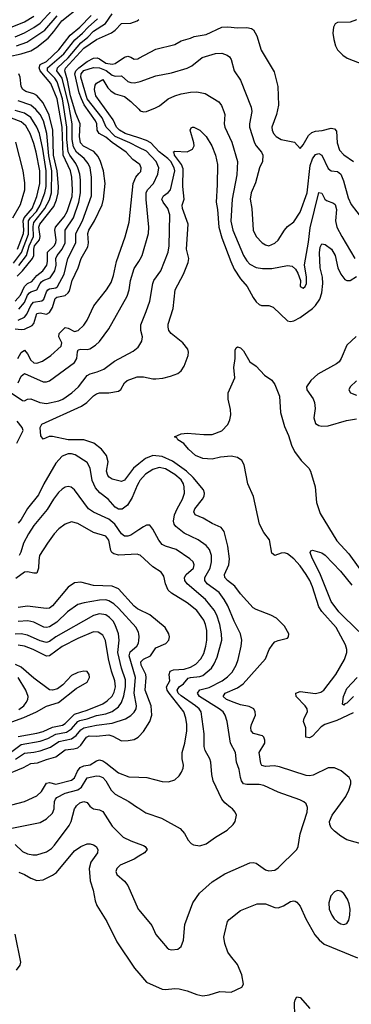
# Model space of a CAD drawing. Header units: inches. Extents: x 1305375 to 1407406, y 744550 to 841633.
# Tile 460 of 509: x 1399240 to 1401358, y 808741 to 815037. Entities that reach past the tile are written whole.
import ezdxf

# ---------------------------------------------------------------- set-up
doc = ezdxf.new("R2010")
doc.units = ezdxf.units.IN
doc.header["$MEASUREMENT"] = 0
for name, color, linetype in [('B3890', 7, 'Continuous'), ('B3891', 7, 'Continuous'), ('B4800', 7, 'Continuous'), ('B4801', 7, 'Continuous')]:
    doc.layers.add(name, color=color, linetype=linetype)

msp = doc.modelspace()

# ---------------------------------------------------------------- linework, layer by layer
at = {"layer": 'B3890', "color": 5}
for points, elevation in [([(1399190, 809867.5), (1399370, 809902.4), (1399410, 809926.7), (1399450, 809964), (1399459.3, 809990), (1399459.9, 810000)], 1160), ([(1399210, 809762.9), (1399258.3, 809718.3), (1399290, 809703.5), (1399323.3, 809696.7), (1399350, 809697.1), (1399410, 809715.6), (1399442.4, 809737.6), (1399462.3, 809757.7), (1399555.9, 809884.1), (1399569.2, 809910), (1399589.8, 809990), (1399595.8, 810000)], 1140), ([(1399697.4, 810000), (1399710, 809990.2), (1399750, 809985), (1399770, 809973.4), (1399830, 809879.2), (1399900.7, 809810), (1399950, 809785.3), (1400000, 809767.3)], 1140), ([(1399992.6, 810000), (1400000, 809995)], 1160), ([(1399233.6, 809586.4), (1399270, 809570.8), (1399310, 809546.3), (1399350, 809533.2), (1399390, 809536.9), (1399450, 809566.5), (1399475.4, 809584.6), (1399590, 809721.3), (1399630, 809750.2), (1399670, 809766.7), (1399690, 809767.2), (1399710, 809760.4), (1399728.8, 809748.8), (1399739.5, 809730), (1399736.9, 809710), (1399694.7, 809650), (1399682.9, 809610), (1399690.8, 809530), (1399708.5, 809470), (1399721.7, 809401.7), (1399733.1, 809373.1), (1399795.8, 809270), (1399859.8, 809139.8), (1399972.5, 808972.4), (1400000, 808940.6)], 1120), ([(1400000, 809687.2), (1399970, 809669), (1399880.5, 809630), (1399860.5, 809610), (1399853, 809590), (1399859.1, 809570), (1399910, 809528), (1399930, 809500.5), (1399996, 809350), (1400000, 809345.2)], 1140), ([(1399220, 808960), (1399243.1, 808990), (1399246, 809010), (1399211.2, 809190)], 1120)]:
    msp.add_lwpolyline(points, dxfattribs=dict(at, elevation=elevation))
at = {"layer": 'B3891', "color": 5}
for points, elevation in [([(1399170, 814801.1), (1399250, 814817.8), (1399310, 814837.5), (1399350, 814862.2), (1399420.5, 814919.5), (1399458.7, 814961.3), (1399509.6, 815030), (1399620.7, 815119.3)], 1320), ([(1399150, 814975.3), (1399270, 815022.4), (1399330, 815059.9)], 1380), ([(1399210, 814927.5), (1399270, 814952.4), (1399330, 814986.6), (1399370, 815015.4), (1399444.9, 815095.1)], 1360), ([(1399210, 813236.9), (1399244, 813276), (1399270, 813331.6), (1399290, 813349.8), (1399316.3, 813363.7), (1399350, 813402.1), (1399388.3, 813431.7), (1399412.6, 813467.4), (1399417.5, 813490), (1399417.2, 813550), (1399459.6, 813590), (1399470.2, 813610), (1399473, 813630), (1399464.5, 813690), (1399469.3, 813710), (1399524, 813776), (1399543.5, 813810), (1399573.9, 813906.1), (1399576.9, 813950), (1399572, 814030), (1399563.9, 814070), (1399517.9, 814170), (1399511.5, 814350), (1399478.3, 814530), (1399438.7, 814630), (1399370.2, 814710), (1399364, 814730), (1399371.3, 814750), (1399410.5, 814770), (1399490, 814843.5), (1399561.1, 814938.9), (1399624.1, 814990), (1399696.8, 815063.2)], 1280), ([(1399218.8, 814870), (1399285.9, 814894.1), (1399400.3, 814970), (1399478.3, 815061.7)], 1340), ([(1399230, 813116), (1399270, 813134.2), (1399286.2, 813153.8), (1399311.3, 813208.7), (1399328.5, 813231.5), (1399380.8, 813239.2), (1399393.1, 813250), (1399410, 813296.6), (1399419.3, 813310), (1399430, 813316.4), (1399470, 813323.3), (1399480.2, 813330), (1399522.8, 813410), (1399547.3, 813510), (1399598.4, 813610), (1399597.3, 813670), (1399639.9, 813750), (1399697.9, 813910), (1399699.1, 814030), (1399690, 814089.7), (1399677.6, 814117.6), (1399652.5, 814150), (1399603.3, 814190), (1399583.7, 814223.7), (1399575.4, 814270), (1399575.7, 814370), (1399553.3, 814490), (1399510, 814663.9), (1399477.9, 814710), (1399481.3, 814730), (1399550, 814792.9), (1399630.5, 814889.5), (1399675.5, 814924.5), (1399710, 814962.9), (1399786.9, 815013.1), (1399830, 815074)], 1240), ([(1399210, 813060.1), (1399250, 813055.5), (1399270, 813058.7), (1399318.8, 813081.3), (1399330, 813095.2), (1399350, 813158), (1399370, 813163), (1399410, 813153.3), (1399430, 813164.2), (1399450, 813197.5), (1399465.3, 813254.7), (1399477.9, 813262.1), (1399530, 813272.5), (1399549.4, 813290), (1399556.7, 813303.3), (1399575.4, 813370), (1399612.3, 813450), (1399632.4, 813510), (1399674.5, 813585.5), (1399679, 813610), (1399675.9, 813670), (1399682.2, 813690), (1399717.4, 813750), (1399766.6, 813853.4), (1399774.9, 813890), (1399784.9, 813990), (1399775, 814070), (1399756.7, 814130), (1399741.5, 814161.5), (1399714, 814194), (1399647.3, 814227.3), (1399628.2, 814250), (1399621.9, 814290), (1399625.2, 814370), (1399598.1, 814438.1), (1399564.1, 814550), (1399545, 814650), (1399528.2, 814710), (1399533.1, 814726.9), (1399650, 814855.3), (1399730, 814911.2), (1399827, 814953), (1399850.2, 814969.8), (1399890, 815013.1), (1399950, 815015.2), (1399989.6, 815030.4), (1400000, 815037.8)], 1220), ([(1399234.3, 813185.7), (1399270, 813228), (1399290, 813274.5), (1399302.5, 813290), (1399310, 813296.5), (1399350, 813309.2), (1399370.2, 813349.8), (1399379.8, 813360.2), (1399390, 813368.7), (1399433.6, 813386.4), (1399463.5, 813430), (1399472.7, 813467.3), (1399471, 813510), (1399479.2, 813530), (1399511.2, 813570), (1399529.9, 813610), (1399530.7, 813690), (1399582.9, 813770), (1399617.9, 813870), (1399628.6, 813930), (1399627.6, 814010), (1399624, 814050), (1399612, 814090), (1399597.5, 814117.5), (1399559.2, 814170), (1399550, 814191.6), (1399540.6, 814270), (1399540.7, 814350), (1399512.7, 814530), (1399479.1, 814639.1), (1399463.3, 814663.4), (1399417.4, 814710), (1399417.5, 814730), (1399522.2, 814817.8), (1399591.2, 814908.8), (1399641.8, 814950), (1399677.4, 814990), (1399737, 815043)], 1260), ([(1400000, 814114.5), (1399962.7, 814142.7), (1399918.7, 814190), (1399830, 814251.7), (1399790, 814285.2), (1399746.5, 814310), (1399735.1, 814330), (1399731.4, 814370), (1399723.8, 814390), (1399652.3, 814492.3), (1399633.4, 814530), (1399619.5, 814570), (1399592.7, 814690), (1399599.1, 814710), (1399617.2, 814730), (1399670, 814769.1), (1399710, 814790.6), (1399733.6, 814793.6), (1399750, 814787.3), (1399790, 814758.5), (1399830, 814751.6), (1399850, 814757.1), (1399910, 814796.8), (1399930, 814803), (1399950, 814797.7), (1399970, 814785.6), (1399993.2, 814786.8), (1400000, 814790.4)], 1180), ([(1399222.8, 813397.2), (1399257, 813430), (1399322.2, 813510), (1399329.7, 813530), (1399330, 813570), (1399335, 813590), (1399365.1, 813630), (1399369.9, 813649.9), (1399362.8, 813710), (1399367.7, 813730), (1399457.8, 813842.2), (1399475.2, 813884.8), (1399485.8, 813930), (1399487.6, 813970), (1399480, 814070), (1399456.6, 814170), (1399450.7, 814330), (1399427.1, 814427.1), (1399390, 814504.7), (1399350, 814552.2), (1399330, 814563.7), (1399277.8, 814577.8), (1399259.6, 814590), (1399248.7, 814610), (1399242.9, 814670), (1399233.5, 814690)], 1320), ([(1400000, 814220.6), (1399942.2, 814250), (1399850.4, 814290.5), (1399791.4, 814350), (1399765.5, 814410), (1399670, 814530.5), (1399630.9, 814670), (1399632.4, 814690), (1399650, 814711), (1399710, 814730.4), (1399750, 814729.4), (1399791, 814711), (1399830, 814681.9), (1399850, 814676), (1399890, 814677), (1399930, 814642.6), (1399950, 814635), (1399970, 814633.7), (1400000, 814640.4)], 1160), ([(1400000, 814280.6), (1399913.8, 814310), (1399877.1, 814330), (1399858.3, 814350), (1399835.8, 814395.8), (1399725.5, 814550), (1399716.9, 814590), (1399721.8, 814618.2), (1399730, 814631.2), (1399770, 814654.6), (1399801.9, 814601.9), (1399821.8, 814581.8), (1399850, 814563.2), (1399910, 814544.8), (1399950, 814514.1), (1400000, 814464.5)], 1140), ([(1399235, 813465), (1399284.1, 813530), (1399299.3, 813590), (1399327.5, 813650), (1399325.8, 813714.2), (1399330, 813740.4), (1399400.6, 813830), (1399430, 813885.1), (1399443.2, 813930), (1399445.6, 814070), (1399426.3, 814166.3), (1399412.9, 814310), (1399390.7, 814390.7), (1399370, 814431.4), (1399343.2, 814463.2), (1399310.7, 814490.7), (1399230, 814518.8)], 1340), ([(1399200.3, 813479.7), (1399251.1, 813548.9), (1399295.3, 813664.7), (1399296.4, 813750), (1399308.7, 813770), (1399346.4, 813810), (1399370.1, 813849.9), (1399399.5, 813930), (1399407.7, 813970), (1399409.6, 814070), (1399386.9, 814210), (1399365.2, 814310), (1399349.9, 814350), (1399310, 814411.6), (1399270, 814439.8), (1399210, 814455.3)], 1360), ([(1399225.8, 813570), (1399263.5, 813670), (1399266.5, 813693.5), (1399261.9, 813750), (1399268.1, 813770), (1399319.3, 813830), (1399350, 813907.4), (1399367.7, 813990), (1399368.1, 814070), (1399345.5, 814190), (1399330, 814244.6), (1399306.1, 814310), (1399278, 814358), (1399250, 814383.2), (1399187.6, 814407.6)], 1380), ([(1399195.4, 813770), (1399244.4, 813855.6), (1399271.5, 813950), (1399273.5, 813993.5), (1399261.2, 814070), (1399214.8, 814254.8)], 1420), ([(1399228, 812870), (1399250, 812907.9), (1399270, 812923.5), (1399290, 812901.1), (1399310, 812859.4), (1399330, 812842.1), (1399350, 812841), (1399386.3, 812853.7), (1399438.8, 812890), (1399503.7, 812950), (1399509.3, 812970), (1399488.6, 813010), (1399492.1, 813030), (1399530, 813067.7), (1399550, 813065.1), (1399590, 813042.8), (1399613.5, 813050), (1399650, 813084.4), (1399670, 813116), (1399712.5, 813207.5), (1399794, 813310), (1399823.4, 813356.6), (1399839.8, 813400.2), (1399857.5, 813490), (1399912.3, 813647.7), (1399938.1, 813741.9), (1399963.8, 813990), (1399980.6, 814030), (1400000, 814052.4)], 1180), ([(1399230, 812715.6), (1399250, 812757.4), (1399270, 812773.6), (1399390, 812720.9), (1399410, 812720.2), (1399430, 812727.2), (1399590, 812844.3), (1399603.7, 812870), (1399607.8, 812912.2), (1399613.5, 812926.5), (1399629.9, 812930.1), (1399670, 812928.2), (1399687, 812933), (1399724.1, 812955.9), (1399750, 812978.5), (1399810, 813059.3), (1399926.9, 813270), (1399938.3, 813310), (1399947.3, 813370), (1399970, 813446), (1400000, 813489.9)], 1160), ([(1399185, 812650), (1399257.3, 812602.7), (1399270, 812600.2), (1399290, 812611.1), (1399310, 812612.1), (1399369.3, 812589.3), (1399410, 812583.4), (1399490, 812600.5), (1399514.3, 812610), (1399572.2, 812650), (1399614.8, 812690), (1399670, 812761.8), (1399690, 812772.8), (1399735.3, 812784.7), (1399777.4, 812802.6), (1399845.6, 812854.4), (1399963.6, 812916.4), (1399996.8, 812943.2), (1400000, 812948.4)], 1140), ([(1400000, 812196.1), (1399967.3, 812170), (1399910, 812091.6), (1399890, 812084.8), (1399830, 812099.8), (1399810.5, 812110.5), (1399801.9, 812121.9), (1399793.4, 812150), (1399803.7, 812210), (1399794.5, 812250), (1399762.7, 812290), (1399714, 812330), (1399650, 812350.2), (1399549.9, 812349.9), (1399450, 812372), (1399428.6, 812371.4), (1399390, 812354.5), (1399375.1, 812375.1), (1399370.9, 812429.1), (1399380.7, 812450), (1399633.7, 812566.3), (1399668.4, 812590), (1399710, 812631), (1399730, 812644.6), (1399750, 812650.8), (1399810, 812651.8), (1399870, 812661.8), (1399886.7, 812673.2), (1399910, 812714.3), (1399925.7, 812730), (1399990, 812752.9), (1400000, 812753.1)], 1120), ([(1399221.4, 812330), (1399261.6, 812410), (1399255.2, 812430), (1399224.1, 812470)], 1140), ([(1400000, 812076.5), (1399990, 812059.2), (1399958.6, 811981.4), (1399928, 811932), (1399893.8, 811906.2), (1399870, 811907.5), (1399850, 811920.2), (1399804.6, 811970), (1399751, 812011), (1399723.3, 812043.3), (1399701.6, 812090), (1399689, 812170), (1399670, 812204.4), (1399595, 812255), (1399570, 812261), (1399550, 812260.2), (1399510, 812244.8), (1399470, 812201.4), (1399394.5, 812070), (1399360.6, 811999.4), (1399289.1, 811910.9), (1399250, 811841.1), (1399230, 811817.4)], 1140), ([(1400000, 811774.4), (1399950, 811741.3), (1399930, 811733.4), (1399910, 811734.5), (1399890, 811749.8), (1399846.5, 811810), (1399810, 811842.3), (1399710, 811888.6), (1399678.5, 811910), (1399590, 812029.8), (1399568.2, 812048.2), (1399550, 812051.6), (1399530, 812047.2), (1399510, 812035), (1399487.5, 812012.5), (1399454.6, 811970), (1399414.7, 811905.3), (1399330, 811801.6), (1399295.6, 811750), (1399263.8, 811690), (1399247.7, 811632.3), (1399236.9, 811610)], 1160), ([(1400000, 811615.8), (1399990, 811619.1), (1399873.4, 811613.4), (1399840.8, 811620.8), (1399829.1, 811629.1), (1399822.8, 811642.8), (1399809.4, 811709.4), (1399790, 811733.7), (1399710, 811757.4), (1399610, 811816), (1399570, 811826.8), (1399530, 811811.9), (1399490, 811781.8), (1399458.9, 811750), (1399417.5, 811690), (1399366.8, 811610), (1399361.3, 811578.7), (1399360.4, 811530), (1399350, 811498.5), (1399330, 811497), (1399290, 811507), (1399270, 811504.9), (1399215.7, 811464.3)], 1180), ([(1400000, 811266), (1399991.8, 811270), (1399970, 811286.8), (1399870, 811398.1), (1399830, 811415.3), (1399710, 811419.6), (1399630, 811440.7), (1399590, 811434.8), (1399550, 811409.1), (1399450, 811289.8), (1399430, 811274.9), (1399408.2, 811271.8), (1399290, 811287.6), (1399230, 811278.9)], 1220), ([(1400000, 811109.8), (1399998.8, 811118.8), (1399982.9, 811150), (1399870, 811274.8), (1399841.4, 811301.4), (1399810, 811320.6), (1399790, 811326.1), (1399750, 811325.7), (1399651, 811309), (1399610, 811296.5), (1399544.2, 811250), (1399476.7, 811183.3), (1399430, 811154.3), (1399410, 811149.4), (1399393, 811153), (1399330, 811183.6), (1399292.6, 811192.6), (1399230, 811189.1)], 1240), ([(1399190, 810358), (1399250, 810402.2), (1399370, 810424.4), (1399419.8, 810440.2), (1399470, 810468), (1399538.7, 810481.3), (1399570, 810503.2), (1399610, 810549.4), (1399624.4, 810555.6), (1399670, 810565.5), (1399730, 810587), (1399790, 810598.4), (1399830, 810613.9), (1399870, 810642.9), (1399890.2, 810669.8), (1399905.8, 810714.3), (1399915.5, 810770), (1399915, 810815), (1399889.9, 810889.9), (1399867.3, 810990), (1399874.9, 811070), (1399870.4, 811110), (1399850, 811167.3), (1399836.9, 811190), (1399814.3, 811214.3), (1399790, 811230.4), (1399750, 811238.2), (1399710, 811226.8), (1399470, 811090.8), (1399430, 811060.3), (1399410, 811053.9), (1399370, 811064.4), (1399290, 811101.4), (1399250, 811108.7), (1399210, 811107.7)], 1260), ([(1399230, 810452.5), (1399350, 810474.2), (1399390, 810485.6), (1399450, 810512.5), (1399513.7, 810526.3), (1399530, 810536.6), (1399590, 810596.6), (1399670, 810621.5), (1399770, 810662.6), (1399799.2, 810680.8), (1399830, 810711.6), (1399842.8, 810737.2), (1399850.6, 810770), (1399846.4, 810810), (1399825.1, 810870), (1399807.2, 810950), (1399787.5, 811067.5), (1399770, 811100.7), (1399741, 811121), (1399710, 811122.1), (1399610, 811079.2), (1399510, 811028.7), (1399430, 810968.8), (1399410, 810967.3), (1399324.8, 811010), (1399270, 811031), (1399230, 811037.8)], 1280), ([(1399212.4, 810307.6), (1399270, 810347.2), (1399330, 810352.7), (1399370, 810362), (1399435.8, 810384.2), (1399490, 810420.7), (1399570, 810438.6), (1399599.5, 810460.5), (1399630, 810495.5), (1399650, 810507.8), (1399730, 810525.1), (1399830, 810538.6), (1399914.7, 810565.3), (1399950, 810586.7), (1399971.8, 810608.2), (1399982.8, 810630), (1399985.7, 810650), (1399971.6, 810730), (1399978.5, 810830), (1399939.2, 810970), (1399945, 810994.9), (1399988.3, 811030), (1399998, 811050), (1400000, 811067.7)], 1240), ([(1399110, 810519.6), (1399266.3, 810573.7), (1399347.1, 810610), (1399410, 810646.4), (1399487.7, 810670), (1399599.5, 810760.5), (1399670, 810800.2), (1399686, 810830), (1399683.5, 810850), (1399670, 810868.5), (1399650, 810871.5), (1399610, 810861.8), (1399570, 810842.6), (1399516, 810784), (1399481.7, 810758.3), (1399450, 810749.1), (1399430, 810752.5), (1399330, 810826.2), (1399250, 810896.3), (1399213.5, 810913.5)], 1320), ([(1399233.9, 810626.1), (1399265.4, 810650), (1399281.9, 810670), (1399292, 810690), (1399294.3, 810710), (1399278.8, 810750), (1399229.7, 810829.7)], 1340), ([(1399130, 810200.4), (1399265, 810255), (1399310, 810280.1), (1399354.2, 810285.8), (1399410, 810306.9), (1399470, 810322.9), (1399530, 810367.5), (1399586.5, 810373.5), (1399610, 810381.8), (1399630, 810396.8), (1399666.2, 810450), (1399683.1, 810456.9), (1399730, 810454.7), (1399810, 810462.9), (1399835.6, 810455.6), (1399890, 810426.2), (1399932.8, 810427.2), (1399970, 810434.5), (1399996.1, 810450), (1400000, 810454)], 1220), ([(1399190, 810016.3), (1399270, 810038.6), (1399350, 810073.6), (1399379.2, 810100.8), (1399410, 810154), (1399430, 810158.8), (1399470, 810147.7), (1399570, 810174), (1399590.7, 810189.3), (1399608.7, 810231.3), (1399625.8, 810254.2), (1399650, 810265.4), (1399690, 810271.4), (1399730, 810297.2), (1399750, 810304.6), (1399770, 810298.6), (1399790, 810285), (1399870, 810220.1), (1399935.7, 810195.7), (1400000, 810192.5)], 1180), ([(1399459.9, 810000), (1399462.4, 810037.6), (1399467.4, 810052.6), (1399477, 810063), (1399529.7, 810090), (1399610, 810111.6), (1399634, 810130), (1399670, 810188.8), (1399730, 810202.5), (1399750, 810200.1), (1399770.2, 810190), (1399789.4, 810170), (1399823.5, 810110), (1399850, 810085.2), (1399937.3, 810037.3), (1399992.6, 810000)], 1160), ([(1399595.8, 810000), (1399601.8, 810010), (1399624, 810030), (1399650, 810038.6), (1399670, 810031.8), (1399687.6, 810007.6), (1399697.4, 810000)], 1140)]:
    msp.add_lwpolyline(points, dxfattribs=dict(at, elevation=elevation))
at = {"layer": 'B4800', "color": 5}
for points, elevation in [([(1400000, 809345.2), (1400083.8, 809243.8), (1400110, 809187.3), (1400181.7, 809101.7), (1400192.7, 809092.7), (1400208.5, 809088.5), (1400250, 809093.4), (1400270, 809111), (1400285.1, 809150), (1400294.3, 809250), (1400345.6, 809390), (1400388.2, 809451.8), (1400470, 809524.7), (1400550, 809574.6), (1400710, 809645.7), (1400730, 809647.2), (1400750, 809642.6), (1400810, 809601.1), (1400830, 809594.9), (1400870, 809599.5), (1400890, 809612.4), (1401009.5, 809730), (1401018, 809750), (1401031.5, 809831.5), (1401076.8, 809970), (1401077.8, 809997.8), (1401077.1, 810000)], 1140), ([(1400000, 809995), (1400044.8, 809964.8), (1400144.9, 809930), (1400264.9, 809864.9), (1400292.7, 809832.7), (1400315.5, 809790), (1400334, 809770), (1400350, 809761.3), (1400390, 809754), (1400430, 809766), (1400489.9, 809810.1), (1400564.8, 809855.2), (1400602.4, 809890), (1400616.9, 809910), (1400623.7, 809950), (1400615.1, 809970), (1400599.5, 809990), (1400586.6, 810000)], 1160), ([(1401503.5, 809743.5), (1401330, 809793.1), (1401290, 809815.6), (1401250, 809847.3), (1401229.8, 809870), (1401220.3, 809890), (1401219, 809910), (1401236, 809950), (1401271.8, 810000)], 1120), ([(1400000, 809767.3), (1400030, 809756.5), (1400041.1, 809750), (1400050, 809737.1), (1400053.6, 809730), (1400037.4, 809710), (1400000, 809687.2)], 1140), ([(1400000, 808940.6), (1400050, 808882.9), (1400150, 808838.3), (1400170, 808835.3), (1400230, 808841.5), (1400258.9, 808838.9), (1400310, 808827.9), (1400370, 808802.8), (1400410, 808794.9), (1400450, 808800.2), (1400517.2, 808822.7), (1400590, 808818.9), (1400658.4, 808850), (1400669.7, 808870.3), (1400657.6, 808930), (1400630, 808995.1), (1400585.1, 809050), (1400570, 809075.1), (1400549.8, 809130), (1400544.1, 809170), (1400547, 809190), (1400566.2, 809270), (1400577.2, 809282.8), (1400650, 809341.3), (1400757.2, 809382.8), (1400810, 809383.2), (1400870, 809359.7), (1400890, 809358), (1400924.5, 809370), (1400970, 809397.4), (1400990, 809403.1), (1400999.6, 809399.6), (1401010, 809393.4), (1401030, 809368), (1401066.7, 809286.7), (1401125.8, 809185.8), (1401152.2, 809152.2), (1401185.4, 809125.4), (1401398.2, 809038.2)], 1120), ([(1400997.6, 808670), (1400995.7, 808750), (1400998.7, 808770), (1401010, 808788.5), (1401030, 808783.6), (1401093.8, 808713.9)], 1080)]:
    msp.add_lwpolyline(points, dxfattribs=dict(at, elevation=elevation))
at = {"layer": 'B4800', "color": 5, "elevation": 1140}
msp.add_lwpolyline([(1401270, 809467.6), (1401250, 809459.6), (1401226.3, 809433.7), (1401214.7, 809390), (1401217.1, 809350), (1401232.4, 809310), (1401247.7, 809287.7), (1401270, 809267.8), (1401290, 809254.6), (1401310, 809250.3), (1401330, 809258), (1401341.5, 809278.5), (1401348.4, 809310), (1401349.7, 809350), (1401343.6, 809383.6), (1401332.9, 809412.9), (1401310, 809449.5), (1401290, 809465.1)], close=True, dxfattribs=at)
at = {"layer": 'B4801', "color": 5}
for points, elevation in [([(1401390, 815036.1), (1401350, 815021.4), (1401270, 815018.9), (1401255.5, 815010), (1401244.9, 814990), (1401240.3, 814950), (1401245.7, 814910), (1401256.4, 814870), (1401270, 814844.9), (1401303.8, 814810), (1401331.8, 814791.8), (1401435.3, 814750)], 1220), ([(1400000, 814790.4), (1400110, 814849.3), (1400230, 814878.8), (1400270, 814902.8), (1400330, 814918.6), (1400354, 814930), (1400430, 814941.3), (1400530, 814988.2), (1400570, 814991.3), (1400630, 814985.4), (1400690, 814986.9), (1400720.2, 814980.2), (1400732, 814972), (1400754.2, 814934.2), (1400781.6, 814841.6), (1400864.2, 814704.2), (1400889.2, 814610), (1400891.8, 814490), (1400880.6, 814430), (1400850.2, 814350), (1400852.1, 814330), (1400860.7, 814310), (1400878.2, 814290), (1400910, 814270.8), (1400994.1, 814254.1), (1401030, 814212.7), (1401050, 814236.4), (1401084.1, 814296), (1401105.4, 814314.6), (1401130, 814325), (1401171.1, 814328.9), (1401230, 814342.7), (1401250, 814338.9), (1401263.9, 814323.9), (1401267.8, 814250), (1401282.5, 814202.5), (1401310, 814171.9), (1401370.8, 814130)], 1180), ([(1400000, 814640.4), (1400010, 814642.7), (1400110, 814679), (1400210, 814697.4), (1400310, 814727.1), (1400338.4, 814741.6), (1400404.8, 814795.2), (1400490, 814820.2), (1400530, 814822), (1400563.8, 814810), (1400578.8, 814798.8), (1400590, 814782), (1400609.2, 814710), (1400650, 814650.4), (1400718.6, 814478.6), (1400721.8, 814450), (1400706.4, 814370), (1400707.7, 814350), (1400739.4, 814250), (1400750.2, 814230), (1400783.9, 814190), (1400793, 814170), (1400791, 814130), (1400771.8, 814090), (1400746.4, 813993.6), (1400717.1, 813930), (1400712.1, 813890), (1400722.2, 813830), (1400730.2, 813690), (1400750, 813650.4), (1400787.6, 813610), (1400810, 813596.5), (1400830, 813591.3), (1400870, 813608.2), (1400890, 813628), (1400930, 813691.3), (1400950, 813714.7), (1400990, 813743.6), (1401030, 813806.5), (1401075.6, 813930), (1401095.7, 814104.3), (1401110, 814146.5), (1401130, 814174.4), (1401150, 814180.9), (1401170, 814170.3), (1401210, 814084.4), (1401230, 814071.4), (1401270, 814066.9), (1401290, 814050.2), (1401307.5, 814007.5), (1401337.5, 813897.5), (1401356, 813856), (1401430, 813762.4)], 1160), ([(1400000, 814464.5), (1400010, 814454.6), (1400030, 814447.6), (1400050, 814450.2), (1400107.4, 814472.6), (1400133, 814487), (1400188, 814530), (1400229.6, 814550), (1400270, 814563.2), (1400330, 814574.2), (1400370, 814576.1), (1400424.2, 814564.2), (1400511, 814511), (1400528, 814488), (1400544.1, 814450), (1400550.2, 814430), (1400545.4, 814370), (1400549.4, 814350), (1400593.9, 814253.9), (1400631.6, 814130), (1400625.7, 814045.7), (1400596.4, 813890), (1400589.2, 813749.2), (1400600.1, 813690), (1400669.7, 813529.7), (1400690, 813495), (1400710, 813473.2), (1400750, 813451.4), (1400790, 813446), (1400850, 813446), (1400950, 813465.8), (1400980, 813460), (1401002, 813442), (1401017.1, 813417.1), (1401034, 813370), (1401031, 813330), (1401050, 813319.1), (1401062.7, 813330), (1401072.1, 813350), (1401070.9, 813390), (1401058.9, 813470), (1401085.2, 813614.8), (1401094.1, 813705.9), (1401150, 813932.2), (1401170, 813928.7), (1401187.8, 813890), (1401200.1, 813880.1), (1401244.7, 813864.7), (1401254.2, 813854.2), (1401263.2, 813823.2), (1401256.8, 813750), (1401266.1, 813710), (1401296.3, 813650), (1401380.9, 813510)], 1140), ([(1400000, 812753.1), (1400030, 812753.9), (1400090, 812740.6), (1400110, 812740.6), (1400154.6, 812745.4), (1400202.8, 812757.2), (1400250, 812775.5), (1400270, 812790.6), (1400290, 812820.7), (1400316.4, 812890), (1400318.3, 812910), (1400312.8, 812930), (1400282.2, 812970), (1400207.6, 813030), (1400192, 813050), (1400187.2, 813070), (1400189, 813090), (1400219.6, 813190), (1400233.5, 813310), (1400286.5, 813410), (1400316.7, 813483.3), (1400320.5, 813510), (1400304.2, 813570), (1400314.9, 813730), (1400280.5, 813830), (1400278.4, 813850), (1400291, 813889), (1400281.2, 813970), (1400284.2, 814084.2), (1400273.8, 814110), (1400229.1, 814170), (1400225.8, 814185.8), (1400220.4, 814190), (1400230, 814196.1), (1400310, 814192.8), (1400343.8, 814210), (1400353.2, 814230), (1400351.8, 814250), (1400329.2, 814330.8), (1400334, 814346), (1400344, 814350), (1400352.4, 814350), (1400390.1, 814330.1), (1400430, 814290.2), (1400467.4, 814230), (1400490, 814170.4), (1400502.5, 814110), (1400501.5, 813981.5), (1400493.6, 813870), (1400502.5, 813822.5), (1400512.1, 813710), (1400530, 813641.8), (1400587.4, 813490), (1400610, 813441.8), (1400650, 813379), (1400691.7, 813330), (1400730, 813259.6), (1400750, 813232.6), (1400770, 813215.5), (1400784.9, 813210), (1400830, 813209.1), (1400858, 813198), (1400950, 813112), (1400970, 813107.6), (1400990, 813111.6), (1401030, 813132.1), (1401110.2, 813189.8), (1401130, 813210.1), (1401156.4, 813250), (1401170.3, 813290), (1401176.7, 813350), (1401174.1, 813390), (1401159.5, 813450), (1401153.6, 813546.4), (1401158.5, 813581.5), (1401170, 813602.8), (1401190, 813599.7), (1401230.4, 813570.4), (1401254.3, 813530), (1401271.8, 813450), (1401290, 813409.3), (1401316.3, 813376.3), (1401330, 813368.8), (1401350, 813370.1), (1401390, 813394.3)], 1120), ([(1400000, 812948.4), (1400019.8, 812980.2), (1400023.1, 813010), (1400012.6, 813050), (1400013.4, 813086.6), (1400048.2, 813170), (1400070, 813236.3), (1400089.1, 813350), (1400096.2, 813370), (1400141.7, 813430), (1400188.7, 813551.3), (1400193.3, 813590), (1400198.1, 813790), (1400184.9, 813830), (1400156.5, 813870), (1400148.4, 813890), (1400158.2, 813910), (1400187.8, 813932.2), (1400203.4, 813950), (1400231.2, 814070), (1400227.3, 814090), (1400204.2, 814130), (1400185.8, 814150), (1400130, 814191.7), (1400076.4, 814250), (1400050, 814263.6), (1400000, 814280.6)], 1140), ([(1400000, 813489.9), (1400010, 813504.6), (1400022.2, 813530), (1400063.2, 813670), (1400064.2, 813710), (1400047.7, 813887.7), (1400047.7, 813930), (1400056.7, 813950), (1400095.2, 813990), (1400121.5, 814050), (1400127.3, 814090), (1400110.5, 814130), (1400050, 814195.2), (1400000, 814220.6)], 1160), ([(1400000, 814052.4), (1400012.8, 814067.2), (1400015.4, 814090), (1400006, 814110), (1400000, 814114.5)], 1180), ([(1401389.2, 813010.9), (1401330, 812955.7), (1401293.6, 812870), (1401280.2, 812850), (1401263.8, 812836.2), (1401143.5, 812770), (1401098.3, 812730), (1401072.1, 812690), (1401072.9, 812670), (1401113.2, 812613.2), (1401123.5, 812590), (1401126.4, 812550), (1401118, 812490), (1401130, 812455.8), (1401150, 812441.3), (1401170, 812436.9), (1401210, 812440.2), (1401326.1, 812473.9), (1401390, 812484.8)], 1120), ([(1401370, 810605.3), (1401264.6, 810555.4), (1401189.6, 810530.4), (1401165.1, 810514.9), (1401110, 810455.2), (1401090, 810444), (1401067.9, 810450), (1401067.7, 810507.7), (1401051.4, 810550), (1401056.8, 810570), (1401078.6, 810610), (1401076.5, 810630), (1401063.2, 810650), (1401005.6, 810710), (1401003, 810730), (1401030, 810740.7), (1401130, 810727.3), (1401163.7, 810736.3), (1401182.2, 810750), (1401259.9, 810850), (1401314.7, 810945.3), (1401329, 810990), (1401329.8, 811010), (1401320.4, 811040.4), (1401261.4, 811150), (1401170, 811253.3), (1401150, 811282), (1401109.3, 811410), (1401092.1, 811450), (1401070, 811489.3), (1401030, 811544.1), (1400990, 811589.3), (1400950, 811621.8), (1400930, 811626.7), (1400910, 811625.4), (1400870, 811609.8), (1400850, 811626.3), (1400834.7, 811710), (1400798.6, 811758.6), (1400772.1, 811810), (1400732.8, 811987.2), (1400697.2, 812070), (1400674.4, 812190), (1400657.8, 812217.8), (1400630, 812237.7), (1400590, 812246.4), (1400521.2, 812238.8), (1400470, 812226.8), (1400408.9, 812231.1), (1400362.4, 812250), (1400317.6, 812290), (1400287.1, 812327.1), (1400249.3, 812350), (1400242.7, 812362.7), (1400228.7, 812370), (1400270, 812387.7), (1400310, 812393.4), (1400416, 812384), (1400470, 812384.9), (1400530, 812406.9), (1400570, 812447.6), (1400582.8, 812477.2), (1400588.3, 812510), (1400585.3, 812545.3), (1400570.6, 812610), (1400570.7, 812650), (1400613.5, 812746.5), (1400607.9, 812812.1), (1400615.6, 812870), (1400615.6, 812924.4), (1400621.3, 812938.7), (1400630, 812944.9), (1400650, 812937.6), (1400670, 812918.4), (1400710, 812848.4), (1400750, 812822), (1400803.2, 812763.2), (1400850, 812732.4), (1400870, 812704.9), (1400899.2, 812630), (1400905.8, 812525.8), (1400930, 812436.4), (1400957.5, 812377.5), (1400975.6, 812315.6), (1400994.9, 812274.9), (1401038, 812218), (1401086.7, 812170), (1401097.6, 812150), (1401127.8, 812050), (1401135.4, 811950), (1401159.5, 811879.5), (1401265.5, 811705.5), (1401341.1, 811621.1), (1401450, 811470.9)], 1080), ([(1401391.8, 812728.2), (1401350.4, 812690), (1401341.3, 812670), (1401351.6, 812651.5), (1401390, 812636.5)], 1140), ([(1401271.8, 810000), (1401321.9, 810070), (1401342.3, 810110), (1401354.2, 810150), (1401353.8, 810170), (1401344.4, 810190), (1401293.7, 810233.7), (1401250, 810253.3), (1401210, 810251.9), (1401114.6, 810205.4), (1401090, 810201.4), (1401070, 810203.9), (1400899.7, 810259.7), (1400865, 810265), (1400810, 810262.1), (1400786.9, 810266.9), (1400780.7, 810280.7), (1400769.8, 810350), (1400805, 810410), (1400806.3, 810430), (1400799.8, 810450), (1400790, 810458.4), (1400732.8, 810472.8), (1400718.2, 810490), (1400715.9, 810510), (1400719.6, 810530), (1400744.9, 810590), (1400744.5, 810610), (1400734.2, 810630), (1400705.8, 810645.8), (1400650, 810656), (1400608.9, 810670), (1400561.4, 810690), (1400539.8, 810710), (1400552, 810730), (1400630, 810764.5), (1400667, 810790), (1400809.8, 810950), (1400833.5, 811010), (1400855.9, 811044.1), (1400870, 811057.7), (1400890, 811066.9), (1400950, 811081.6), (1400957.6, 811090), (1400959.7, 811110), (1400930, 811158), (1400879.6, 811210), (1400844.5, 811230), (1400750, 811264.8), (1400730, 811276.8), (1400650, 811366.4), (1400614.5, 811414.5), (1400566.3, 811450), (1400549.2, 811470), (1400547.4, 811490), (1400575.9, 811550), (1400579.9, 811590), (1400569.9, 811670), (1400545, 811765), (1400526, 811790), (1400470, 811815.8), (1400412.2, 811850), (1400361, 811870), (1400351.6, 811890), (1400359.1, 811910), (1400407.5, 811970), (1400418.5, 811990), (1400420.3, 812010), (1400412.8, 812030), (1400346.7, 812110), (1400304, 812150), (1400214.6, 812214.6), (1400150, 812244.7), (1400090, 812249.9), (1400042.3, 812230), (1400000, 812196.1)], 1120), ([(1401077.1, 810000), (1401070, 810022), (1401055.4, 810035.4), (1401028.2, 810048.2), (1400890, 810097.6), (1400798.9, 810138.9), (1400770, 810145.6), (1400690, 810145.7), (1400670, 810151), (1400656.8, 810170), (1400649.9, 810190), (1400641.7, 810241.7), (1400624, 810290), (1400617.8, 810350), (1400585.2, 810410), (1400565.7, 810550), (1400551.9, 810590), (1400538.8, 810610), (1400513.6, 810630), (1400387.6, 810710), (1400376.2, 810730), (1400390, 810751.4), (1400450, 810767.4), (1400532.7, 810810), (1400566.2, 810833.8), (1400596.1, 810863.9), (1400622.3, 810910), (1400634.1, 810945.9), (1400655, 811030), (1400658.4, 811070), (1400649, 811110), (1400610, 811189.7), (1400569.2, 811289.2), (1400546.2, 811330), (1400513.5, 811373.5), (1400437, 811430), (1400421.1, 811450), (1400422.1, 811470), (1400456, 811530), (1400464.9, 811570), (1400465, 811610), (1400451.2, 811650), (1400430, 811673.7), (1400380.4, 811710), (1400290, 811753.2), (1400236.2, 811796.2), (1400225.9, 811810), (1400221.3, 811830), (1400228.3, 811871.7), (1400245, 811910), (1400280.4, 811970), (1400291.5, 812010), (1400290.8, 812050), (1400285, 812070), (1400270, 812095.2), (1400230, 812129), (1400170, 812164.7), (1400130, 812172.7), (1400090, 812161.5), (1400043.7, 812130), (1400007.8, 812090), (1400000, 812076.5)], 1140), ([(1400586.6, 810000), (1400550, 810028.5), (1400530, 810052.4), (1400474.9, 810170), (1400465.9, 810210), (1400461.5, 810290), (1400455, 810310), (1400423.9, 810363.9), (1400417.1, 810390), (1400417.5, 810470), (1400399, 810610), (1400386.4, 810630), (1400362.6, 810650), (1400270, 810712.6), (1400251.9, 810730), (1400245.3, 810750), (1400258.8, 810770), (1400286.7, 810790), (1400314.7, 810825.3), (1400330, 810831), (1400390, 810836.4), (1400410, 810843.4), (1400463.9, 810890), (1400482.4, 810917.6), (1400499.9, 810960.1), (1400529.9, 811070), (1400528.4, 811110), (1400517.5, 811170), (1400497.8, 811230), (1400481.6, 811261.6), (1400426, 811330), (1400308.4, 811430), (1400294, 811450), (1400292.6, 811470), (1400303.4, 811490), (1400349.8, 811530), (1400354.4, 811550), (1400348.3, 811570), (1400326.3, 811590), (1400239.8, 811650), (1400170.5, 811670.5), (1400150, 811681.8), (1400127.9, 811707.9), (1400090, 811778.4), (1400070, 811805.6), (1400050, 811804.4), (1400030, 811794.2), (1400000, 811774.4)], 1160), ([(1400000, 810192.5), (1400051.3, 810190), (1400150, 810164.9), (1400190, 810163.7), (1400230, 810176.3), (1400257.6, 810202.4), (1400273.9, 810226.1), (1400284.2, 810250), (1400285.8, 810270), (1400277.3, 810310), (1400278.1, 810350), (1400294.3, 810410), (1400306.2, 810490), (1400307.2, 810530), (1400301.8, 810570), (1400288.8, 810610), (1400195.2, 810730), (1400182.4, 810750), (1400176.4, 810770), (1400197.6, 810810), (1400195.3, 810850), (1400200.6, 810870), (1400221, 810879), (1400290, 810884.6), (1400330, 810896.8), (1400364, 810916), (1400396.2, 810950), (1400415, 810985), (1400428.6, 811030), (1400435.1, 811070), (1400434.3, 811130), (1400426.6, 811170), (1400416.3, 811196.3), (1400370, 811258.1), (1400310, 811308.5), (1400209.2, 811369.1), (1400187.5, 811390), (1400170.5, 811430), (1400159.5, 811479.5), (1400144.2, 811504.2), (1400090, 811537.2), (1400010, 811612.5), (1400000, 811615.8)], 1180), ([(1401405.3, 811125.3), (1401277.1, 811250), (1401230, 811315.6), (1401157, 811497), (1401107, 811593), (1401095.3, 811630), (1401100.2, 811639.8), (1401110, 811644.7), (1401170, 811627.3), (1401190, 811612.4), (1401288.8, 811510), (1401360, 811420)], 1060), ([(1400000, 810454), (1400030, 810485.2), (1400071.2, 810550), (1400083.8, 810590), (1400078.5, 810650), (1400040.1, 810750), (1400046.7, 810830), (1400044.4, 810850), (1400016.5, 810910), (1400012.8, 810930), (1400030, 810946.8), (1400074.5, 810970), (1400110, 811019.2), (1400172.5, 811047.5), (1400192.4, 811070), (1400195.8, 811090), (1400192.9, 811110), (1400169.8, 811150), (1400070, 811232.1), (1400000, 811266)], 1220), ([(1400000, 811067.7), (1400002.5, 811090), (1400000, 811109.8)], 1240), ([(1401372, 810708), (1401330, 810666.4), (1401317.3, 810662.7), (1401310, 810653.6), (1401300.4, 810660.4), (1401307.5, 810710), (1401330, 810761.2), (1401395.9, 810830)], 1060)]:
    msp.add_lwpolyline(points, dxfattribs=dict(at, elevation=elevation))

doc.saveas('drawing.dxf')
